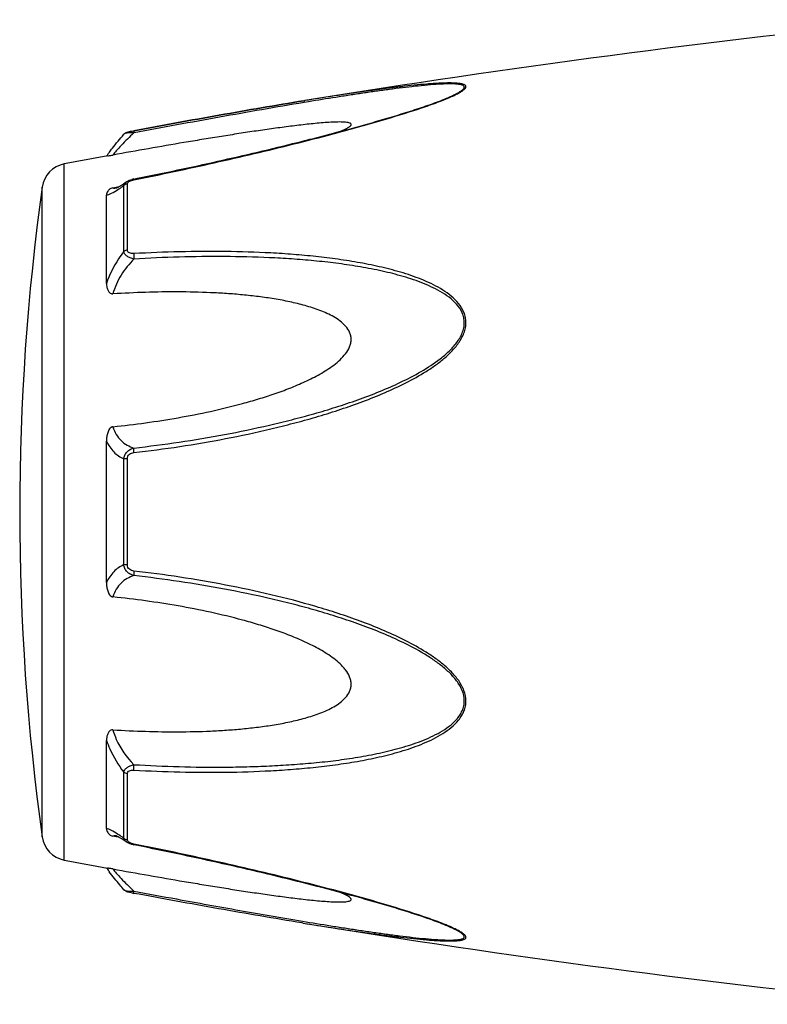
# Model space of a CAD drawing. Header units: millimetres. Extents: x -727 to 69715, y -15705 to 98123.
# Tile 265 of 316: x 63443 to 63479, y -15012 to -14966. Entities that reach past the tile are written whole.
import ezdxf

# ---------------------------------------------------------------- set-up
doc = ezdxf.new("R2010")
doc.units = ezdxf.units.MM

msp = doc.modelspace()

# ---------------------------------------------------------------- linework, layer by layer
at = {"color": 0, "linetype": 'Continuous'}
for p, q in [((63456.694, -14969.517), (63456.665, -14969.522)), ((63456.665, -14969.522), (63456.694, -14969.517)), ((63456.889, -14969.569), (63456.678, -14969.603)), ((63456.713, -14969.514), (63456.694, -14969.517)), ((63463.423, -14969.404), (63463.426, -14969.403)), ((63448.131, -14971.111), (63448.131, -14971.111)), ((63448.591, -14970.943), (63448.607, -14970.94)), ((63448.628, -14971.041), (63448.61, -14971.044)), ((63445.31, -15005.526), (63445.31, -14972.517)), ((63448.125, -14976.67), (63448.125, -14973.547)), ((63448.244, -14973.371), (63448.251, -14973.366)), ((63448.251, -14973.366), (63448.252, -14973.365)), ((63448.303, -14976.599), (63448.303, -14973.457)), ((63448.603, -14973.231), (63448.779, -14973.196)), ((63444.26, -15004.427), (63444.26, -14973.616)), ((63447.31, -14978.181), (63447.31, -14973.997)), ((63447.617, -14973.647), (63447.767, -14973.619)), ((63447.767, -14973.619), (63447.896, -14973.594)), ((63447.778, -14973.655), (63447.778, -14973.654)), ((63447.31, -14992.369), (63447.31, -14985.657)), ((63448.125, -14991.518), (63448.125, -14986.506)), ((63448.303, -14991.532), (63448.303, -14986.492)), ((63447.31, -15004.037), (63447.31, -14999.849)), ((63448.125, -15004.486), (63448.125, -15001.359)), ((63448.303, -15004.576), (63448.303, -15001.43)), ((63447.772, -15004.417), (63447.617, -15004.388)), ((63447.899, -15004.442), (63447.772, -15004.417)), ((63447.78, -15004.38), (63447.779, -15004.38)), ((63448.252, -15004.668), (63448.244, -15004.662)), ((63448.253, -15004.668), (63448.252, -15004.668)), ((63448.795, -15004.841), (63448.603, -15004.803)), ((63456.637, -15008.516), (63456.589, -15008.509)), ((63463.402, -15008.623), (63463.4, -15008.623))]:
    msp.add_line(p, q, dxfattribs=at)
for centre, radius, start, end in [((63536.784, -15463.061), 500, 95.86353, 99.2151), ((63459.965, -14961.023), 9.088, 292.5987, 293.6391), ((63458.99, -14958.671), 11.634, 291.7214, 292.5819), ((63536.784, -15463.061), 499, 100.32224, 100.56288), ((63454.517, -14977.206), 8.803, 144.3884, 144.9605), ((63455.572, -14977.961), 10.1, 143.5801, 144.3916), ((63445.548, -14973.795), 1.3, 100.5629, 172.094), ((63448.88, -14974.626), 1.423, 101.209, 104.7713), ((63555.196, -14989.021), 112, 172.09404, 187.90596), ((63447.671, -14973.101), 0.564, 280.0673, 280.9293), ((63444.524, -14968.583), 6.132, 302.8759, 303.8307), ((63444.271, -15009.856), 6.609, 55.991, 57.3511), ((63442.478, -15012.501), 9.805, 54.8309, 55.9509), ((63445.548, -15004.248), 1.3, 187.906, 259.4371), ((63448.388, -15004.576), 0.085, 180.0437, 189.0843), ((63448.901, -15003.305), 1.527, 257.9795, 258.733), ((63536.784, -14514.982), 499, 259.43712, 259.67709), ((63454.203, -15001.066), 8.414, 214.9878, 215.2793), ((63455.484, -15000.154), 9.986, 215.3091, 216.3792), ((63450.082, -14999.11), 8.129, 259.0591, 259.5501), ((63536.784, -14514.982), 500, 260.77609, 264.13647), ((63458.929, -15019.507), 11.789, 67.6569, 68.2206), ((63459.889, -15017.186), 9.277, 66.4168, 67.6933)]:
    msp.add_arc(centre, radius, start, end, dxfattribs=at)
for points, knots in [([(63463.609, -14969.349), (63463.687, -14969.314), (63463.834, -14969.247), (63464.035, -14969.143), (63464.177, -14969.056), (63464.267, -14968.986), (63464.322, -14968.932), (63464.36, -14968.869), (63464.34, -14968.811), (63464.306, -14968.778), (63464.258, -14968.752), (63464.194, -14968.731), (63464.118, -14968.713), (63463.995, -14968.694), (63463.82, -14968.681), (63463.588, -14968.676), (63463.335, -14968.68), (63463.067, -14968.691), (63462.786, -14968.708), (63462.396, -14968.738), (63461.893, -14968.785), (63461.276, -14968.853), (63460.645, -14968.931), (63460.004, -14969.016), (63459.356, -14969.107), (63458.701, -14969.203), (63457.819, -14969.337), (63457.156, -14969.442), (63456.713, -14969.514)], [0, 0, 0, 0, 0.02948, 0.055907, 0.078214, 0.087353, 0.094931, 0.105555, 0.109954, 0.115017, 0.121315, 0.129009, 0.138057, 0.148338, 0.172058, 0.199047, 0.228459, 0.259634, 0.292171, 0.325754, 0.395293, 0.467136, 0.540634, 0.615369, 0.691049, 0.767475, 0.844512, 1, 1, 1, 1]), ([(63463.426, -14969.403), (63463.507, -14969.369), (63463.661, -14969.302), (63463.875, -14969.199), (63464.033, -14969.112), (63464.138, -14969.042), (63464.199, -14968.995), (63464.243, -14968.949), (63464.27, -14968.906), (63464.275, -14968.862), (63464.254, -14968.825), (63464.215, -14968.797), (63464.161, -14968.774), (63464.092, -14968.755), (63463.978, -14968.735), (63463.81, -14968.722), (63463.588, -14968.718), (63463.342, -14968.723), (63462.986, -14968.741), (63462.517, -14968.777), (63461.935, -14968.836), (63461.333, -14968.906), (63460.718, -14968.985), (63460.094, -14969.071), (63459.462, -14969.163), (63458.824, -14969.259), (63457.965, -14969.393), (63457.32, -14969.497), (63456.889, -14969.569)], [0, 0, 0, 0, 0.03089, 0.059177, 0.083881, 0.094457, 0.103528, 0.11093, 0.116684, 0.121223, 0.125685, 0.131127, 0.137993, 0.146338, 0.156051, 0.17896, 0.205464, 0.234539, 0.265468, 0.331155, 0.400252, 0.471609, 0.544574, 0.618731, 0.693793, 0.769568, 0.845928, 1, 1, 1, 1]), ([(63448.607, -14970.94), (63449.956, -14970.691), (63452.639, -14970.202), (63455.327, -14969.739), (63456.665, -14969.522)], [0, 0, 0, 0, 0.502936, 1, 1, 1, 1]), ([(63448.609, -14973.268), (63449.882, -14973.014), (63451.787, -14972.612), (63454.313, -14972.03), (63456.193, -14971.575), (63457.748, -14971.177), (63458.979, -14970.844), (63460.183, -14970.506), (63461.361, -14970.155), (63462.494, -14969.78), (63463.036, -14969.583), (63463.296, -14969.479)], [0, 0, 0, 0, 0.256646, 0.384673, 0.512244, 0.638988, 0.701822, 0.764153, 0.886175, 0.944757, 1, 1, 1, 1]), ([(63456.665, -14969.522), (63455.327, -14969.739), (63452.64, -14970.202), (63449.958, -14970.691), (63448.609, -14970.94)], [0, 0, 0, 0, 0.496975, 1, 1, 1, 1]), ([(63456.678, -14969.603), (63455.341, -14969.826), (63452.656, -14970.297), (63449.975, -14970.79), (63448.628, -14971.041)], [0, 0, 0, 0, 0.497132, 1, 1, 1, 1]), ([(63448.779, -14973.196), (63450.053, -14972.941), (63451.958, -14972.539), (63454.485, -14971.956), (63456.055, -14971.576), (63457.303, -14971.262), (63458.231, -14971.019), (63459.15, -14970.77), (63460.059, -14970.515), (63460.952, -14970.252), (63461.82, -14969.982), (63462.644, -14969.705), (63463.175, -14969.508), (63463.426, -14969.403)], [0, 0, 0, 0, 0.25737, 0.385747, 0.513657, 0.577329, 0.64069, 0.703648, 0.766063, 0.827658, 0.887975, 0.946116, 1, 1, 1, 1]), ([(63458.409, -14970.97), (63458.458, -14970.949), (63458.551, -14970.908), (63458.68, -14970.846), (63458.786, -14970.784), (63458.857, -14970.733), (63458.893, -14970.692), (63458.908, -14970.665), (63458.911, -14970.638), (63458.9, -14970.614), (63458.877, -14970.595), (63458.831, -14970.572), (63458.751, -14970.552), (63458.638, -14970.537), (63458.45, -14970.526), (63458.185, -14970.529), (63457.845, -14970.545), (63457.484, -14970.572), (63457.108, -14970.607), (63456.722, -14970.648), (63456.33, -14970.694), (63455.932, -14970.744), (63455.531, -14970.797), (63454.989, -14970.871), (63454.306, -14970.97), (63453.482, -14971.096), (63452.653, -14971.227), (63451.819, -14971.363), (63450.702, -14971.55), (63449.301, -14971.793), (63448.179, -14971.993), (63447.617, -14972.094)], [0, 0, 0, 0, 0.013224, 0.025246, 0.035584, 0.043707, 0.046793, 0.049242, 0.051265, 0.053246, 0.055591, 0.058505, 0.066098, 0.075763, 0.087038, 0.112872, 0.141444, 0.171707, 0.203125, 0.235343, 0.268137, 0.301392, 0.33501, 0.368911, 0.437385, 0.506544, 0.576211, 0.646269, 0.71663, 0.85801, 1, 1, 1, 1]), ([(63447.445, -14971.965), (63447.493, -14971.9), (63447.713, -14971.608), (63447.945, -14971.326), (63448.131, -14971.112)], [0, 0, 0, 0, 0.221481, 1, 1, 1, 1]), ([(63448.61, -14971.044), (63448.4, -14971.236), (63448.117, -14971.516), (63447.794, -14971.874), (63447.668, -14972.027), (63447.617, -14972.094)], [0, 0, 0, 0, 0.588807, 0.825815, 1, 1, 1, 1]), ([(63448.131, -14971.112), (63448.16, -14971.078), (63448.227, -14971.03), (63448.342, -14970.994), (63448.461, -14970.968), (63448.545, -14970.951), (63448.591, -14970.943)], [0, 0, 0, 0, 0.265729, 0.479644, 0.722816, 1, 1, 1, 1]), ([(63448.61, -14971.044), (63448.554, -14971.042), (63448.45, -14971.042), (63448.309, -14971.051), (63448.212, -14971.069), (63448.156, -14971.091), (63448.137, -14971.104), (63448.131, -14971.112)], [0, 0, 0, 0, 0.33971, 0.636245, 0.862204, 0.94183, 1, 1, 1, 1]), ([(63448.607, -14970.94), (63448.605, -14970.94), (63448.603, -14970.953), (63448.603, -14970.971), (63448.605, -14971.005), (63448.608, -14971.03), (63448.61, -14971.044)], [0, 0, 0, 0, 0.078563, 0.274425, 0.586251, 1, 1, 1, 1]), ([(63447.371, -14972.137), (63447.383, -14972.135), (63447.465, -14972.12), (63447.547, -14972.107), (63447.617, -14972.094)], [0, 0, 0, 0, 0.14802, 1, 1, 1, 1]), ([(63447.91, -14973.586), (63447.935, -14973.572), (63448.048, -14973.504), (63448.158, -14973.43), (63448.244, -14973.371)], [0, 0, 0, 0, 0.212027, 1, 1, 1, 1]), ([(63447.938, -14973.676), (63447.953, -14973.666), (63448.016, -14973.624), (63448.078, -14973.58), (63448.125, -14973.547)], [0, 0, 0, 0, 0.242177, 1, 1, 1, 1]), ([(63448.125, -14973.547), (63448.131, -14973.512), (63448.162, -14973.441), (63448.219, -14973.389), (63448.251, -14973.366)], [0, 0, 0, 0, 0.468978, 1, 1, 1, 1]), ([(63448.303, -14973.457), (63448.286, -14973.46), (63448.221, -14973.475), (63448.16, -14973.511), (63448.125, -14973.547)], [0, 0, 0, 0, 0.258764, 1, 1, 1, 1]), ([(63448.252, -14973.365), (63448.263, -14973.358), (63448.307, -14973.329), (63448.355, -14973.306), (63448.392, -14973.292)], [0, 0, 0, 0, 0.247211, 1, 1, 1, 1]), ([(63448.303, -14973.457), (63448.303, -14973.452), (63448.306, -14973.427), (63448.319, -14973.404), (63448.332, -14973.39)], [0, 0, 0, 0, 0.225175, 1, 1, 1, 1]), ([(63448.332, -14973.39), (63448.336, -14973.385), (63448.356, -14973.364), (63448.38, -14973.348), (63448.4, -14973.338)], [0, 0, 0, 0, 0.225244, 1, 1, 1, 1]), ([(63448.4, -14973.338), (63448.405, -14973.335), (63448.427, -14973.323), (63448.451, -14973.313), (63448.469, -14973.307)], [0, 0, 0, 0, 0.241505, 1, 1, 1, 1]), ([(63448.469, -14973.307), (63448.48, -14973.302), (63448.526, -14973.287), (63448.573, -14973.275), (63448.609, -14973.268)], [0, 0, 0, 0, 0.246414, 1, 1, 1, 1]), ([(63448.609, -14973.268), (63448.608, -14973.263), (63448.607, -14973.254), (63448.604, -14973.242), (63448.604, -14973.235), (63448.602, -14973.231), (63448.603, -14973.231)], [0, 0, 0, 0, 0.428218, 0.741394, 0.932956, 1, 1, 1, 1]), ([(63447.617, -14973.647), (63447.585, -14973.654), (63447.527, -14973.671), (63447.439, -14973.724), (63447.366, -14973.801), (63447.319, -14973.9), (63447.31, -14973.966), (63447.31, -14973.997)], [0, 0, 0, 0, 0.19482, 0.35748, 0.608365, 0.813655, 1, 1, 1, 1]), ([(63447.31, -14973.997), (63447.347, -14973.99), (63447.429, -14973.965), (63447.614, -14973.882), (63447.754, -14973.796), (63447.852, -14973.732)], [0, 0, 0, 0, 0.189472, 0.420855, 1, 1, 1, 1]), ([(63447.617, -14973.647), (63447.627, -14973.652), (63447.677, -14973.668), (63447.73, -14973.663), (63447.77, -14973.656)], [0, 0, 0, 0, 0.213215, 1, 1, 1, 1]), ([(63447.774, -14973.655), (63447.771, -14973.656), (63447.769, -14973.657), (63447.764, -14973.657), (63447.772, -14973.655), (63447.777, -14973.653), (63447.796, -14973.645), (63447.817, -14973.635), (63447.845, -14973.622), (63447.876, -14973.605), (63447.899, -14973.593), (63447.91, -14973.586)], [0, 0, 0, 0, 0.050729, 0.053439, 0.064665, 0.125059, 0.230112, 0.374221, 0.553235, 0.763061, 1, 1, 1, 1]), ([(63448.125, -14976.67), (63448.039, -14976.783), (63447.71, -14977.253), (63447.451, -14977.773), (63447.31, -14978.181)], [0, 0, 0, 0, 0.246978, 1, 1, 1, 1]), ([(63448.303, -14976.599), (63448.286, -14976.601), (63448.223, -14976.613), (63448.161, -14976.64), (63448.125, -14976.67)], [0, 0, 0, 0, 0.266982, 1, 1, 1, 1]), ([(63448.61, -14977.025), (63448.55, -14977.012), (63448.436, -14976.978), (63448.285, -14976.901), (63448.172, -14976.8), (63448.132, -14976.712), (63448.125, -14976.67)], [0, 0, 0, 0, 0.291894, 0.562609, 0.798475, 1, 1, 1, 1]), ([(63448.609, -14976.768), (63448.572, -14976.77), (63448.499, -14976.769), (63448.398, -14976.746), (63448.32, -14976.687), (63448.303, -14976.626), (63448.303, -14976.599)], [0, 0, 0, 0, 0.287056, 0.554503, 0.787456, 1, 1, 1, 1]), ([(63448.609, -14976.768), (63448.605, -14976.808), (63448.602, -14976.894), (63448.606, -14976.98), (63448.61, -14977.025)], [0, 0, 0, 0, 0.467767, 1, 1, 1, 1]), ([(63448.61, -14986.204), (63449.336, -14986.12), (63450.786, -14985.928), (63452.952, -14985.559), (63454.745, -14985.172), (63456.171, -14984.818), (63457.236, -14984.526), (63458.292, -14984.199), (63459.337, -14983.835), (63460.369, -14983.43), (63461.379, -14982.971), (63462.192, -14982.531), (63462.813, -14982.13), (63463.255, -14981.799), (63463.664, -14981.432), (63464.014, -14981.018), (63464.236, -14980.628), (63464.334, -14980.294), (63464.358, -14980.04), (63464.332, -14979.791), (63464.236, -14979.477), (63464.018, -14979.123), (63463.663, -14978.776), (63463.254, -14978.487), (63462.811, -14978.242), (63462.188, -14977.959), (63461.373, -14977.674), (63460.364, -14977.408), (63459.333, -14977.198), (63458.288, -14977.032), (63457.232, -14976.903), (63456.168, -14976.805), (63454.74, -14976.711), (63452.943, -14976.658), (63450.778, -14976.671), (63449.333, -14976.728), (63448.609, -14976.768)], [0, 0, 0, 0, 0.063635, 0.127396, 0.191296, 0.223303, 0.255348, 0.287434, 0.319562, 0.351727, 0.383919, 0.416107, 0.432182, 0.448215, 0.464156, 0.479907, 0.495291, 0.502793, 0.510127, 0.517331, 0.52445, 0.538608, 0.552922, 0.567437, 0.582127, 0.596956, 0.626929, 0.657232, 0.687777, 0.718508, 0.74939, 0.780398, 0.811517, 0.874045, 0.936883, 1, 1, 1, 1]), ([(63448.61, -14977.025), (63448.379, -14977.254), (63447.97, -14977.765), (63447.699, -14978.366), (63447.617, -14978.68)], [0, 0, 0, 0, 0.500208, 1, 1, 1, 1]), ([(63448.611, -14985.987), (63449.328, -14985.906), (63450.763, -14985.719), (63452.905, -14985.363), (63454.679, -14984.99), (63456.09, -14984.648), (63457.144, -14984.368), (63458.191, -14984.054), (63459.227, -14983.705), (63460.252, -14983.317), (63461.257, -14982.879), (63462.23, -14982.374), (63462.998, -14981.877), (63463.554, -14981.409), (63463.858, -14981.074), (63464.058, -14980.779), (63464.176, -14980.545), (63464.255, -14980.3), (63464.282, -14980.049), (63464.253, -14979.803), (63464.15, -14979.495), (63463.919, -14979.154), (63463.553, -14978.827), (63463.136, -14978.558), (63462.689, -14978.33), (63462.222, -14978.134), (63461.742, -14977.964), (63461.086, -14977.766), (63460.246, -14977.562), (63459.223, -14977.371), (63458.186, -14977.221), (63457.14, -14977.106), (63456.087, -14977.019), (63454.673, -14976.939), (63452.896, -14976.899), (63450.755, -14976.922), (63449.325, -14976.984), (63448.61, -14977.025)], [0, 0, 0, 0, 0.063589, 0.127295, 0.191136, 0.223111, 0.255121, 0.287171, 0.319267, 0.351401, 0.383569, 0.41575, 0.447866, 0.463844, 0.479652, 0.487454, 0.495134, 0.502662, 0.51, 0.517195, 0.524298, 0.538439, 0.552765, 0.567303, 0.582017, 0.596869, 0.611832, 0.626888, 0.657217, 0.687781, 0.718525, 0.749415, 0.780427, 0.811548, 0.874072, 0.936899, 1, 1, 1, 1]), ([(63447.31, -14978.181), (63447.31, -14978.232), (63447.318, -14978.336), (63447.354, -14978.461), (63447.401, -14978.554), (63447.452, -14978.619), (63447.524, -14978.672), (63447.586, -14978.682), (63447.617, -14978.68)], [0, 0, 0, 0, 0.238003, 0.476366, 0.597445, 0.721615, 0.853559, 1, 1, 1, 1]), ([(63447.617, -14984.975), (63448.134, -14984.923), (63449.165, -14984.8), (63450.707, -14984.559), (63452.242, -14984.26), (63453.511, -14983.953), (63454.516, -14983.664), (63455.264, -14983.423), (63456.003, -14983.153), (63456.728, -14982.846), (63457.315, -14982.551), (63457.765, -14982.281), (63458.088, -14982.058), (63458.388, -14981.809), (63458.652, -14981.527), (63458.82, -14981.254), (63458.896, -14981.018), (63458.916, -14980.838), (63458.896, -14980.661), (63458.821, -14980.439), (63458.653, -14980.194), (63458.388, -14979.96), (63458.086, -14979.765), (63457.764, -14979.601), (63457.313, -14979.412), (63456.724, -14979.224), (63456, -14979.048), (63455.261, -14978.911), (63454.514, -14978.804), (63453.76, -14978.721), (63453, -14978.66), (63451.982, -14978.604), (63450.702, -14978.576), (63449.161, -14978.598), (63448.132, -14978.647), (63447.617, -14978.68)], [0, 0, 0, 0, 0.063495, 0.12712, 0.190878, 0.25478, 0.286791, 0.31884, 0.350926, 0.383041, 0.415158, 0.431203, 0.447213, 0.463143, 0.478902, 0.4943, 0.5018, 0.509129, 0.516317, 0.523425, 0.537606, 0.551987, 0.566584, 0.581352, 0.596258, 0.626376, 0.656797, 0.687441, 0.718253, 0.749203, 0.780268, 0.811433, 0.874017, 0.936884, 1, 1, 1, 1]), ([(63447.617, -14984.975), (63447.584, -14984.979), (63447.519, -14985.005), (63447.45, -14985.082), (63447.401, -14985.17), (63447.353, -14985.294), (63447.318, -14985.457), (63447.31, -14985.59), (63447.31, -14985.656)], [0, 0, 0, 0, 0.125535, 0.252013, 0.377694, 0.502869, 0.751849, 1, 1, 1, 1]), ([(63447.617, -14984.975), (63447.655, -14985.104), (63447.755, -14985.345), (63447.989, -14985.644), (63448.281, -14985.859), (63448.499, -14985.951), (63448.611, -14985.987)], [0, 0, 0, 0, 0.272929, 0.523074, 0.761734, 1, 1, 1, 1]), ([(63447.31, -14985.657), (63447.397, -14985.846), (63447.621, -14986.187), (63447.954, -14986.423), (63448.125, -14986.506)], [0, 0, 0, 0, 0.522223, 1, 1, 1, 1]), ([(63448.125, -14986.506), (63448.132, -14986.444), (63448.165, -14986.319), (63448.275, -14986.161), (63448.43, -14986.047), (63448.549, -14986.002), (63448.611, -14985.987)], [0, 0, 0, 0, 0.250125, 0.500215, 0.750197, 1, 1, 1, 1]), ([(63448.61, -14986.204), (63448.606, -14986.162), (63448.603, -14986.09), (63448.605, -14986.017), (63448.611, -14985.987)], [0, 0, 0, 0, 0.583261, 1, 1, 1, 1]), ([(63448.303, -14986.492), (63448.286, -14986.492), (63448.227, -14986.494), (63448.167, -14986.499), (63448.125, -14986.506)], [0, 0, 0, 0, 0.284006, 1, 1, 1, 1]), ([(63448.303, -14986.492), (63448.303, -14986.453), (63448.318, -14986.375), (63448.391, -14986.28), (63448.495, -14986.225), (63448.572, -14986.209), (63448.61, -14986.204)], [0, 0, 0, 0, 0.249368, 0.500015, 0.750587, 1, 1, 1, 1]), ([(63448.125, -14991.518), (63447.954, -14991.602), (63447.621, -14991.838), (63447.397, -14992.18), (63447.31, -14992.369)], [0, 0, 0, 0, 0.477899, 1, 1, 1, 1]), ([(63448.61, -14992.037), (63448.549, -14992.022), (63448.429, -14991.977), (63448.275, -14991.863), (63448.165, -14991.705), (63448.132, -14991.581), (63448.125, -14991.518)], [0, 0, 0, 0, 0.249817, 0.499798, 0.74986, 1, 1, 1, 1]), ([(63448.303, -14991.532), (63448.286, -14991.532), (63448.227, -14991.53), (63448.167, -14991.525), (63448.125, -14991.518)], [0, 0, 0, 0, 0.284019, 1, 1, 1, 1]), ([(63448.609, -14991.82), (63448.571, -14991.815), (63448.495, -14991.799), (63448.391, -14991.744), (63448.318, -14991.649), (63448.303, -14991.571), (63448.303, -14991.532)], [0, 0, 0, 0, 0.249451, 0.500018, 0.750583, 1, 1, 1, 1]), ([(63448.61, -14992.037), (63448.498, -14992.073), (63448.28, -14992.166), (63447.989, -14992.381), (63447.755, -14992.68), (63447.655, -14992.921), (63447.617, -14993.05)], [0, 0, 0, 0, 0.238394, 0.476974, 0.727116, 1, 1, 1, 1]), ([(63448.609, -14991.82), (63448.605, -14991.862), (63448.602, -14991.934), (63448.604, -14992.007), (63448.61, -14992.037)], [0, 0, 0, 0, 0.582827, 1, 1, 1, 1]), ([(63448.61, -15001.261), (63449.334, -15001.301), (63450.779, -15001.36), (63452.944, -15001.375), (63454.74, -15001.315), (63456.169, -15001.222), (63457.233, -15001.126), (63458.288, -15000.996), (63459.334, -15000.829), (63460.364, -15000.619), (63461.373, -15000.352), (63462.189, -15000.067), (63462.811, -14999.783), (63463.254, -14999.538), (63463.663, -14999.249), (63463.959, -14998.957), (63464.149, -14998.69), (63464.263, -14998.471), (63464.335, -14998.234), (63464.367, -14997.899), (63464.275, -14997.47), (63464.017, -14997.005), (63463.664, -14996.592), (63463.255, -14996.225), (63462.813, -14995.894), (63462.192, -14995.493), (63461.378, -14995.053), (63460.369, -14994.594), (63459.337, -14994.189), (63458.291, -14993.826), (63456.883, -14993.392), (63455.105, -14992.925), (63452.951, -14992.471), (63450.785, -14992.098), (63449.335, -14991.904), (63448.609, -14991.82)], [0, 0, 0, 0, 0.063127, 0.125969, 0.188473, 0.219596, 0.250616, 0.281496, 0.312222, 0.342767, 0.373071, 0.403045, 0.417875, 0.432563, 0.447076, 0.461383, 0.468491, 0.475585, 0.482706, 0.489913, 0.504703, 0.520085, 0.535843, 0.551789, 0.567824, 0.583902, 0.616092, 0.648285, 0.680449, 0.712576, 0.744661, 0.808707, 0.872603, 0.936364, 1, 1, 1, 1]), ([(63448.611, -15001.003), (63449.326, -15001.044), (63450.756, -15001.107), (63452.542, -15001.128), (63453.966, -15001.104), (63455.029, -15001.064), (63456.087, -15001.003), (63457.141, -15000.92), (63458.187, -15000.805), (63459.224, -15000.652), (63460.247, -15000.461), (63461.251, -15000.217), (63462.066, -14999.955), (63462.69, -14999.693), (63463.137, -14999.465), (63463.553, -14999.196), (63463.859, -14998.921), (63464.058, -14998.664), (63464.178, -14998.453), (63464.256, -14998.221), (63464.291, -14997.889), (63464.191, -14997.464), (63463.918, -14997.011), (63463.554, -14996.614), (63463.138, -14996.262), (63462.691, -14995.947), (63462.069, -14995.564), (63461.256, -14995.143), (63460.251, -14994.705), (63459.227, -14994.317), (63458.19, -14993.97), (63457.143, -14993.657), (63456.09, -14993.373), (63454.678, -14993.031), (63452.903, -14992.667), (63450.762, -14992.306), (63449.328, -14992.118), (63448.61, -14992.037)], [0, 0, 0, 0, 0.063114, 0.125949, 0.157245, 0.188456, 0.219582, 0.250607, 0.281495, 0.312234, 0.342798, 0.373129, 0.40314, 0.417992, 0.432705, 0.447241, 0.461558, 0.468661, 0.475744, 0.482848, 0.490045, 0.504858, 0.520307, 0.536124, 0.552106, 0.56816, 0.584244, 0.616427, 0.648598, 0.680734, 0.712828, 0.744881, 0.776894, 0.808867, 0.872702, 0.936412, 1, 1, 1, 1]), ([(63447.31, -14992.369), (63447.31, -14992.435), (63447.318, -14992.568), (63447.353, -14992.731), (63447.401, -14992.856), (63447.45, -14992.944), (63447.519, -14993.02), (63447.584, -14993.047), (63447.617, -14993.05)], [0, 0, 0, 0, 0.248169, 0.497163, 0.622341, 0.748019, 0.874484, 1, 1, 1, 1]), ([(63447.617, -14999.349), (63448.132, -14999.381), (63449.161, -14999.43), (63450.702, -14999.452), (63451.982, -14999.424), (63453, -14999.367), (63453.76, -14999.306), (63454.514, -14999.223), (63455.261, -14999.116), (63456, -14998.978), (63456.724, -14998.802), (63457.313, -14998.614), (63457.764, -14998.425), (63458.087, -14998.261), (63458.388, -14998.066), (63458.653, -14997.831), (63458.822, -14997.587), (63458.897, -14997.364), (63458.916, -14997.187), (63458.896, -14997.007), (63458.819, -14996.771), (63458.686, -14996.553), (63458.522, -14996.359), (63458.339, -14996.175), (63458.087, -14995.967), (63457.765, -14995.743), (63457.315, -14995.473), (63456.728, -14995.178), (63456.003, -14994.871), (63455.264, -14994.601), (63454.516, -14994.36), (63453.511, -14994.072), (63452.242, -14993.765), (63450.707, -14993.466), (63449.165, -14993.226), (63448.134, -14993.103), (63447.617, -14993.05)], [0, 0, 0, 0, 0.063112, 0.125975, 0.188555, 0.219719, 0.250782, 0.281729, 0.312543, 0.343186, 0.373609, 0.403727, 0.418634, 0.433407, 0.448005, 0.462391, 0.476578, 0.483689, 0.490881, 0.498215, 0.505719, 0.521118, 0.528977, 0.536891, 0.552822, 0.568831, 0.584876, 0.616992, 0.649103, 0.681187, 0.713234, 0.745242, 0.809138, 0.87289, 0.93651, 1, 1, 1, 1]), ([(63447.617, -14999.349), (63447.586, -14999.347), (63447.523, -14999.356), (63447.452, -14999.409), (63447.401, -14999.474), (63447.353, -14999.568), (63447.318, -14999.693), (63447.31, -14999.797), (63447.31, -14999.848)], [0, 0, 0, 0, 0.146355, 0.278259, 0.402425, 0.523518, 0.761934, 1, 1, 1, 1]), ([(63447.617, -14999.349), (63447.658, -14999.504), (63447.875, -15000.117), (63448.265, -15000.66), (63448.611, -15001.003)], [0, 0, 0, 0, 0.247925, 1, 1, 1, 1]), ([(63447.31, -14999.849), (63447.357, -14999.985), (63447.568, -15000.518), (63447.865, -15001.017), (63448.125, -15001.359)], [0, 0, 0, 0, 0.251574, 1, 1, 1, 1]), ([(63448.125, -15001.359), (63448.132, -15001.317), (63448.172, -15001.229), (63448.285, -15001.128), (63448.436, -15001.05), (63448.551, -15001.016), (63448.611, -15001.003)], [0, 0, 0, 0, 0.201639, 0.43756, 0.708236, 1, 1, 1, 1]), ([(63448.61, -15001.261), (63448.605, -15001.221), (63448.602, -15001.134), (63448.606, -15001.048), (63448.611, -15001.003)], [0, 0, 0, 0, 0.467922, 1, 1, 1, 1]), ([(63448.303, -15001.43), (63448.286, -15001.428), (63448.223, -15001.416), (63448.161, -15001.389), (63448.125, -15001.359)], [0, 0, 0, 0, 0.267018, 1, 1, 1, 1]), ([(63448.303, -15001.43), (63448.303, -15001.402), (63448.32, -15001.342), (63448.398, -15001.283), (63448.5, -15001.26), (63448.572, -15001.259), (63448.61, -15001.261)], [0, 0, 0, 0, 0.212614, 0.445637, 0.713059, 1, 1, 1, 1]), ([(63447.836, -15004.291), (63447.741, -15004.23), (63447.605, -15004.148), (63447.426, -15004.068), (63447.346, -15004.044), (63447.31, -15004.037)], [0, 0, 0, 0, 0.577794, 0.80943, 1, 1, 1, 1]), ([(63447.31, -15004.037), (63447.31, -15004.069), (63447.319, -15004.135), (63447.366, -15004.234), (63447.439, -15004.311), (63447.527, -15004.364), (63447.585, -15004.382), (63447.617, -15004.388)], [0, 0, 0, 0, 0.186516, 0.391937, 0.642812, 0.805374, 1, 1, 1, 1]), ([(63447.779, -15004.38), (63447.763, -15004.377), (63447.71, -15004.369), (63447.652, -15004.372), (63447.617, -15004.388)], [0, 0, 0, 0, 0.296315, 1, 1, 1, 1]), ([(63447.914, -15004.45), (63447.886, -15004.434), (63447.839, -15004.409), (63447.792, -15004.387), (63447.774, -15004.38)], [0, 0, 0, 0, 0.632551, 1, 1, 1, 1]), ([(63448.244, -15004.662), (63448.213, -15004.641), (63448.106, -15004.568), (63447.996, -15004.497), (63447.914, -15004.45)], [0, 0, 0, 0, 0.283099, 1, 1, 1, 1]), ([(63448.303, -15004.576), (63448.286, -15004.573), (63448.221, -15004.558), (63448.16, -15004.522), (63448.125, -15004.486)], [0, 0, 0, 0, 0.258792, 1, 1, 1, 1]), ([(63448.252, -15004.668), (63448.219, -15004.645), (63448.162, -15004.593), (63448.131, -15004.521), (63448.125, -15004.486)], [0, 0, 0, 0, 0.53106, 1, 1, 1, 1]), ([(63448.448, -15004.762), (63448.43, -15004.756), (63448.362, -15004.732), (63448.297, -15004.699), (63448.253, -15004.668)], [0, 0, 0, 0, 0.254193, 1, 1, 1, 1]), ([(63448.401, -15004.696), (63448.388, -15004.689), (63448.347, -15004.664), (63448.31, -15004.623), (63448.304, -15004.589)], [0, 0, 0, 0, 0.308636, 1, 1, 1, 1]), ([(63448.47, -15004.727), (63448.464, -15004.725), (63448.44, -15004.716), (63448.418, -15004.705), (63448.401, -15004.696)], [0, 0, 0, 0, 0.257368, 1, 1, 1, 1]), ([(63448.609, -15004.765), (63448.608, -15004.77), (63448.606, -15004.779), (63448.604, -15004.792), (63448.604, -15004.798), (63448.602, -15004.802), (63448.603, -15004.803)], [0, 0, 0, 0, 0.428099, 0.741246, 0.932847, 1, 1, 1, 1]), ([(63463.303, -15008.56), (63463.043, -15008.456), (63462.502, -15008.259), (63461.369, -15007.883), (63459.885, -15007.439), (63458.059, -15006.938), (63455.57, -15006.298), (63452.42, -15005.559), (63449.883, -15005.02), (63448.609, -15004.765)], [0, 0, 0, 0, 0.055213, 0.113792, 0.23581, 0.360995, 0.487722, 0.743348, 1, 1, 1, 1]), ([(63463.402, -15008.623), (63463.15, -15008.519), (63462.62, -15008.322), (63461.796, -15008.046), (63460.93, -15007.777), (63459.736, -15007.425), (63458.212, -15007.007), (63455.732, -15006.37), (63452.593, -15005.633), (63450.064, -15005.095), (63448.795, -15004.841)], [0, 0, 0, 0, 0.054079, 0.112293, 0.172626, 0.23422, 0.359577, 0.486553, 0.742745, 1, 1, 1, 1]), ([(63447.617, -15005.948), (63447.586, -15005.942), (63447.502, -15005.927), (63447.417, -15005.914), (63447.365, -15005.905)], [0, 0, 0, 0, 0.376124, 1, 1, 1, 1]), ([(63448.131, -15006.932), (63448.065, -15006.856), (63447.828, -15006.578), (63447.601, -15006.29), (63447.444, -15006.077)], [0, 0, 0, 0, 0.274505, 1, 1, 1, 1]), ([(63447.617, -15005.948), (63447.668, -15006.015), (63447.794, -15006.169), (63448.017, -15006.417), (63448.296, -15006.702), (63448.501, -15006.899), (63448.61, -15006.999)], [0, 0, 0, 0, 0.174298, 0.411219, 0.692021, 1, 1, 1, 1]), ([(63447.617, -15005.948), (63448.18, -15006.05), (63449.303, -15006.25), (63450.707, -15006.492), (63451.826, -15006.68), (63452.661, -15006.816), (63453.492, -15006.947), (63454.317, -15007.073), (63455, -15007.171), (63455.543, -15007.246), (63455.945, -15007.298), (63456.343, -15007.348), (63456.736, -15007.394), (63457.122, -15007.434), (63457.498, -15007.469), (63457.859, -15007.495), (63458.199, -15007.511), (63458.462, -15007.513), (63458.649, -15007.501), (63458.761, -15007.485), (63458.838, -15007.465), (63458.882, -15007.44), (63458.903, -15007.42), (63458.912, -15007.395), (63458.906, -15007.368), (63458.889, -15007.341), (63458.849, -15007.299), (63458.777, -15007.247), (63458.668, -15007.186), (63458.537, -15007.122), (63458.443, -15007.081), (63458.394, -15007.061)], [0, 0, 0, 0, 0.142006, 0.283398, 0.353765, 0.423828, 0.493495, 0.562647, 0.631121, 0.66502, 0.698626, 0.731869, 0.764656, 0.796849, 0.828224, 0.858442, 0.886945, 0.912611, 0.92378, 0.93331, 0.940718, 0.943524, 0.945777, 0.947738, 0.949832, 0.952411, 0.955637, 0.963997, 0.974507, 0.98666, 1, 1, 1, 1]), ([(63448.54, -15007.091), (63448.5, -15007.083), (63448.426, -15007.068), (63448.32, -15007.044), (63448.218, -15007.009), (63448.157, -15006.963), (63448.131, -15006.932)], [0, 0, 0, 0, 0.273626, 0.507992, 0.727544, 1, 1, 1, 1]), ([(63448.131, -15006.932), (63448.137, -15006.939), (63448.156, -15006.953), (63448.212, -15006.975), (63448.309, -15006.992), (63448.45, -15007.002), (63448.555, -15007.001), (63448.61, -15006.999)], [0, 0, 0, 0, 0.057868, 0.137343, 0.363312, 0.660033, 1, 1, 1, 1]), ([(63448.608, -15007.104), (63448.605, -15007.103), (63448.604, -15007.09), (63448.604, -15007.073), (63448.606, -15007.038), (63448.609, -15007.013), (63448.61, -15006.999)], [0, 0, 0, 0, 0.078467, 0.274376, 0.586265, 1, 1, 1, 1]), ([(63456.589, -15008.509), (63455.264, -15008.293), (63452.602, -15007.834), (63449.944, -15007.351), (63448.608, -15007.104)], [0, 0, 0, 0, 0.497068, 1, 1, 1, 1]), ([(63448.61, -15006.999), (63449.281, -15007.123), (63450.952, -15007.432), (63453.615, -15007.914), (63455.61, -15008.258), (63456.603, -15008.424)], [0, 0, 0, 0, 0.251917, 0.627872, 1, 1, 1, 1]), ([(63456.603, -15008.424), (63457.049, -15008.498), (63457.715, -15008.608), (63458.601, -15008.747), (63459.26, -15008.847), (63459.913, -15008.943), (63460.559, -15009.033), (63461.195, -15009.116), (63461.818, -15009.191), (63462.422, -15009.254), (63462.909, -15009.293), (63463.28, -15009.313), (63463.537, -15009.32), (63463.771, -15009.318), (63463.949, -15009.306), (63464.072, -15009.287), (63464.147, -15009.27), (63464.207, -15009.247), (63464.251, -15009.22), (63464.275, -15009.181), (63464.271, -15009.136), (63464.244, -15009.092), (63464.2, -15009.045), (63464.139, -15008.996), (63464.032, -15008.924), (63463.869, -15008.833), (63463.646, -15008.727), (63463.486, -15008.658), (63463.402, -15008.623)], [0, 0, 0, 0, 0.153439, 0.229445, 0.304902, 0.379707, 0.453642, 0.526452, 0.597735, 0.666841, 0.732698, 0.763801, 0.793118, 0.81995, 0.843381, 0.853458, 0.862207, 0.869459, 0.875128, 0.87961, 0.884095, 0.889726, 0.896977, 0.905865, 0.916254, 0.94079, 0.969089, 1, 1, 1, 1]), ([(63456.637, -15008.516), (63457.084, -15008.589), (63457.753, -15008.695), (63458.643, -15008.831), (63459.303, -15008.927), (63459.958, -15009.019), (63460.605, -15009.105), (63461.241, -15009.183), (63461.864, -15009.252), (63462.372, -15009.3), (63462.766, -15009.33), (63463.05, -15009.348), (63463.321, -15009.359), (63463.577, -15009.364), (63463.811, -15009.359), (63463.989, -15009.345), (63464.114, -15009.326), (63464.192, -15009.309), (63464.257, -15009.287), (63464.307, -15009.261), (63464.342, -15009.229), (63464.354, -15009.187), (63464.342, -15009.142), (63464.311, -15009.097), (63464.264, -15009.05), (63464.175, -15008.98), (63464.031, -15008.891), (63463.829, -15008.786), (63463.68, -15008.719), (63463.601, -15008.684)], [0, 0, 0, 0, 0.155309, 0.232207, 0.308518, 0.38411, 0.45876, 0.532202, 0.604002, 0.673502, 0.707078, 0.73962, 0.77081, 0.800217, 0.827213, 0.851007, 0.8614, 0.870581, 0.878415, 0.8848, 0.889847, 0.894233, 0.899058, 0.905123, 0.912705, 0.92179, 0.943969, 0.970425, 1, 1, 1, 1])]:
    msp.add_open_spline(points, degree=3, knots=knots, dxfattribs=at)
for points in [[(63448.392, -14973.292), (63448.433, -14973.275), (63448.475, -14973.262), (63448.517, -14973.251)], [(63448.583, -15004.799), (63448.537, -15004.789), (63448.492, -15004.777), (63448.448, -15004.762)], [(63448.517, -15004.743), (63448.501, -15004.738), (63448.486, -15004.733), (63448.47, -15004.727)], [(63448.609, -15004.765), (63448.578, -15004.759), (63448.547, -15004.751), (63448.517, -15004.743)]]:
    msp.add_open_spline(points, degree=3, dxfattribs=at)

doc.saveas('drawing.dxf')
